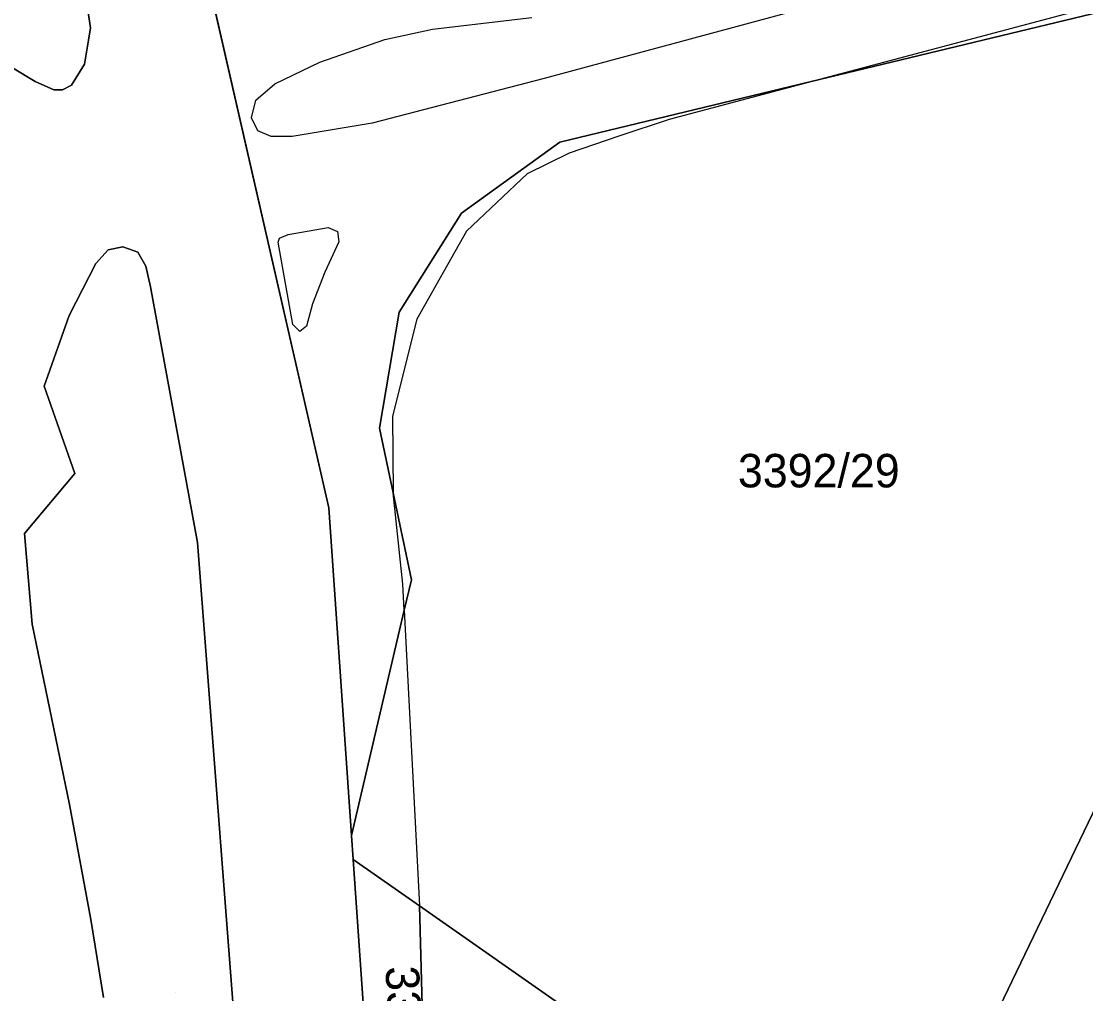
# Model space of a CAD drawing. Extents: x -262715 to -259381, y -1237238 to -1231182.
# Drawn here: x -261605.3 to -261541.7, y -1236531.1 to -1236472.9 of the extents above; entities that cross this region are included whole.
import ezdxf

# ---------------------------------------------------------------- set-up
doc = ezdxf.new("R2010")
doc.units = 0
for name, color, linetype in [('body_kn', 7, 'Continuous'), ('kladpar_druhypozemkov', 7, 'Continuous'), ('kladpar_hranice', 7, 'Continuous'), ('kladpar_parcelnecisla', 7, 'Continuous'), ('kladpar_plochy', 7, 'Continuous'), ('zappar_hrandruhpozemk', 7, 'Continuous')]:
    doc.layers.add(name, color=color, linetype=linetype)

msp = doc.modelspace()

# ---------------------------------------------------------------- linework, layer by layer
at = {"layer": 'body_kn'}
for p, q in [((-261601.16, -1236473.33), (-261601.16, -1236473.33)), ((-261580.72, -1236473.41), (-261580.72, -1236473.41)), ((-261601.29, -1236474.07), (-261601.29, -1236474.07)), ((-261583.57, -1236474.04), (-261583.57, -1236474.04)), ((-261601.53, -1236475.52), (-261601.53, -1236475.52)), ((-261587.45, -1236475.4), (-261587.45, -1236475.4)), ((-261604.48, -1236476.55), (-261604.48, -1236476.55)), ((-261602.31, -1236476.76), (-261602.31, -1236476.76)), ((-261590.14, -1236476.68), (-261590.14, -1236476.68)), ((-261574.05, -1236476.37), (-261574.05, -1236476.37)), ((-261557.6, -1236476.42), (-261557.6, -1236476.42)), ((-261557.6, -1236476.42), (-261557.6, -1236476.42)), ((-261603.35, -1236477.04), (-261603.35, -1236477.04)), ((-261602.85, -1236477.05), (-261602.85, -1236477.05)), ((-261591.29, -1236477.66), (-261591.29, -1236477.66)), ((-261591.55, -1236478.72), (-261591.55, -1236478.72)), ((-261584.33, -1236479.04), (-261584.33, -1236479.04)), ((-261566.58, -1236478.82), (-261566.58, -1236478.82)), ((-261591.16, -1236479.5), (-261591.16, -1236479.5)), ((-261590.36, -1236479.84), (-261590.36, -1236479.84)), ((-261589.12, -1236479.83), (-261589.12, -1236479.83)), ((-261569.59, -1236479.82), (-261569.59, -1236479.82)), ((-261573.11, -1236480.17), (-261573.11, -1236480.17)), ((-261572.55, -1236480.82), (-261572.55, -1236480.82)), ((-261575.06, -1236482.07), (-261575.06, -1236482.07)), ((-261579, -1236484.41), (-261579, -1236484.41)), ((-261589.36, -1236485.68), (-261589.36, -1236485.68)), ((-261586.97, -1236485.28), (-261586.97, -1236485.28)), ((-261586.41, -1236485.51), (-261586.41, -1236485.51)), ((-261586.41, -1236485.51), (-261586.41, -1236485.51)), ((-261578.7, -1236485.49), (-261578.7, -1236485.49)), ((-261589.95, -1236486.15), (-261589.95, -1236486.15)), ((-261589.88, -1236485.9), (-261589.88, -1236485.9)), ((-261586.32, -1236486.13), (-261586.32, -1236486.13)), ((-261600.12, -1236486.6), (-261600.12, -1236486.6)), ((-261599.23, -1236486.42), (-261599.23, -1236486.42)), ((-261598.56, -1236486.67), (-261598.56, -1236486.67)), ((-261598.34, -1236486.75), (-261598.34, -1236486.75)), ((-261600.84, -1236487.42), (-261600.84, -1236487.42)), ((-261597.87, -1236487.59), (-261597.87, -1236487.59)), ((-261587.16, -1236487.93), (-261587.16, -1236487.93)), ((-261597.59, -1236488.81), (-261597.59, -1236488.81)), ((-261587.9, -1236489.83), (-261587.9, -1236489.83)), ((-261602.44, -1236490.53), (-261602.44, -1236490.53)), ((-261582.72, -1236490.33), (-261582.72, -1236490.33)), ((-261581.66, -1236490.75), (-261581.66, -1236490.75)), ((-261589.07, -1236491.06), (-261589.07, -1236491.06)), ((-261588.26, -1236491.16), (-261588.26, -1236491.16)), ((-261588.66, -1236491.48), (-261588.66, -1236491.48)), ((-261603.94, -1236494.75), (-261603.94, -1236494.75)), ((-261583.11, -1236496.55), (-261583.11, -1236496.55)), ((-261583.9, -1236497.26), (-261583.9, -1236497.26)), ((-261602.1, -1236499.98), (-261602.1, -1236499.98)), ((-261583.08, -1236501.13), (-261583.08, -1236501.13)), ((-261586.92, -1236502.02), (-261586.92, -1236502.02)), ((-261605.12, -1236503.55), (-261605.12, -1236503.55)), ((-261594.78, -1236504.1), (-261594.78, -1236504.1)), ((-261594.78, -1236504.1), (-261594.78, -1236504.1)), ((-261582.49, -1236506.59), (-261582.49, -1236506.59)), ((-261581.99, -1236506.33), (-261581.99, -1236506.33)), ((-261582.41, -1236508.13), (-261582.41, -1236508.13)), ((-261582.41, -1236508.13), (-261582.41, -1236508.13)), ((-261604.65, -1236508.97), (-261604.65, -1236508.97)), ((-261602.42, -1236519.75), (-261602.42, -1236519.75)), ((-261585.57, -1236521.6), (-261585.57, -1236521.6)), ((-261585.57, -1236521.6), (-261585.57, -1236521.6)), ((-261585.47, -1236523.04), (-261585.47, -1236523.04)), ((-261581.51, -1236525.81), (-261581.51, -1236525.81)), ((-261601.14, -1236526.62), (-261601.14, -1236526.62))]:
    msp.add_line(p, q, dxfattribs=at)
at = {"layer": 'kladpar_druhypozemkov'}
for p, q in [((-261556.4, -1236498.58), (-261556.4, -1236498.58)), ((-261596.1, -1236531), (-261596.1, -1236531))]:
    msp.add_line(p, q, dxfattribs=at)
at = {"layer": 'kladpar_hranice'}
for points in [[(-261700.65, -1236256.54), (-261695.71, -1236265.87), (-261690.88, -1236274.99), (-261690.78, -1236275.18), (-261685.79, -1236284.68), (-261682.11, -1236291.68), (-261680.96, -1236294.05), (-261678.58, -1236298.94), (-261674.41, -1236307.53), (-261669.93, -1236316.75), (-261669.56, -1236317.51), (-261664.03, -1236328.88), (-261656.52, -1236343.65), (-261643.39, -1236367.05), (-261642.58, -1236368.52), (-261637.27, -1236378.15), (-261632.39, -1236387), (-261631.95, -1236387.8), (-261627.36, -1236396.11), (-261610.66, -1236426.41), (-261595.94, -1236462.59), (-261586.92, -1236502.02), (-261585.57, -1236521.6)], [(-261454.72, -1236285.01), (-261454, -1236308), (-261451.08, -1236309.46), (-261443.67, -1236313.17), (-261442, -1236314), (-261509.97, -1236455.23), (-261530.96, -1236469.99), (-261557.6, -1236476.42), (-261573.11, -1236480.17), (-261579, -1236484.41), (-261582.72, -1236490.33), (-261583.9, -1236497.26), (-261583.08, -1236501.13), (-261581.99, -1236506.33), (-261582.41, -1236508.13), (-261585.57, -1236521.6), (-261586.92, -1236502.02), (-261595.94, -1236462.59), (-261610.66, -1236426.41), (-261627.36, -1236396.11), (-261631.95, -1236387.8), (-261632.39, -1236387)], [(-261509.97, -1236455.23), (-261529.85, -1236496.56), (-261532.13, -1236501.3), (-261539.01, -1236515.59), (-261553.39, -1236545.48), (-261581.51, -1236525.81), (-261585.47, -1236523.04), (-261585.57, -1236521.6), (-261582.41, -1236508.13), (-261581.99, -1236506.33), (-261583.08, -1236501.13), (-261583.9, -1236497.26), (-261582.72, -1236490.33), (-261579, -1236484.41), (-261573.11, -1236480.17), (-261557.6, -1236476.42), (-261530.96, -1236469.99), (-261509.97, -1236455.23)], [(-261601.44, -1236471.46), (-261601.16, -1236473.33), (-261601.29, -1236474.07), (-261601.53, -1236475.52), (-261602.31, -1236476.76), (-261602.85, -1236477.05), (-261603.35, -1236477.04), (-261604.48, -1236476.55), (-261605.84, -1236475.73), (-261608.7, -1236473.83), (-261611.46, -1236471.7)], [(-261611.46, -1236471.7), (-261608.7, -1236473.83), (-261605.84, -1236475.73), (-261604.48, -1236476.55), (-261603.35, -1236477.04), (-261602.85, -1236477.05), (-261602.31, -1236476.76), (-261601.53, -1236475.52), (-261601.29, -1236474.07), (-261601.16, -1236473.33), (-261601.44, -1236471.46)], [(-261600.4, -1236531.28), (-261601.14, -1236526.62), (-261602.42, -1236519.75), (-261604.65, -1236508.97), (-261605.12, -1236503.55), (-261602.1, -1236499.98), (-261603.94, -1236494.75), (-261602.44, -1236490.53), (-261600.84, -1236487.42), (-261600.12, -1236486.6), (-261599.23, -1236486.42), (-261598.56, -1236486.67), (-261598.34, -1236486.75), (-261597.87, -1236487.59), (-261597.59, -1236488.81), (-261594.78, -1236504.1)], [(-261592.04, -1236539.59), (-261594.78, -1236504.1), (-261597.59, -1236488.81), (-261597.87, -1236487.59), (-261598.34, -1236486.75), (-261598.56, -1236486.67), (-261599.23, -1236486.42), (-261600.12, -1236486.6), (-261600.84, -1236487.42), (-261602.44, -1236490.53), (-261603.94, -1236494.75), (-261602.1, -1236499.98), (-261605.12, -1236503.55), (-261604.65, -1236508.97), (-261602.42, -1236519.75), (-261601.14, -1236526.62), (-261600.4, -1236531.28)], [(-261594.78, -1236504.1), (-261592.04, -1236539.59), (-261592.27, -1236571.04), (-261592.56, -1236592.09), (-261594.23, -1236628.63), (-261594.66, -1236648.49)], [(-261581.96, -1236557.12), (-261580.91, -1236548.23), (-261580.99, -1236545.13), (-261581.51, -1236525.81), (-261553.39, -1236545.48), (-261539.01, -1236515.59), (-261475.98, -1236549.48), (-261416.54, -1236607.89), (-261423.28, -1236621.31), (-261439.9, -1236647.54), (-261442.9, -1236652.28), (-261444.29, -1236654.17), (-261448.25, -1236660.53), (-261451.48, -1236665.72), (-261454.71, -1236670.9), (-261456.96, -1236674.52)], [(-261585.57, -1236521.6), (-261585.47, -1236523.04), (-261584.26, -1236540.49), (-261584.71, -1236571.4), (-261584.81, -1236578.42), (-261584.85, -1236581.7), (-261585.02, -1236594.77), (-261585.43, -1236603.65), (-261586.6, -1236629.3), (-261587.21, -1236652.61)], [(-261584.85, -1236581.7), (-261584.81, -1236578.42), (-261584.71, -1236571.4), (-261584.26, -1236540.49), (-261585.47, -1236523.04), (-261581.51, -1236525.81), (-261580.99, -1236545.13), (-261580.91, -1236548.23), (-261581.96, -1236557.12), (-261584.56, -1236579.2), (-261584.85, -1236581.7)]]:
    msp.add_lwpolyline(points, dxfattribs=at)
at = {"layer": 'kladpar_plochy'}
for p, q in [((-261595.94, -1236462.59), (-261586.92, -1236502.02)), ((-261601.16, -1236473.33), (-261601.44, -1236471.46)), ((-261601.29, -1236474.07), (-261601.16, -1236473.33)), ((-261601.53, -1236475.52), (-261601.29, -1236474.07)), ((-261602.31, -1236476.76), (-261601.53, -1236475.52)), ((-261605.84, -1236475.73), (-261604.48, -1236476.55)), ((-261604.48, -1236476.55), (-261603.35, -1236477.04)), ((-261602.85, -1236477.05), (-261602.31, -1236476.76)), ((-261603.35, -1236477.04), (-261602.85, -1236477.05)), ((-261600.12, -1236486.6), (-261600.84, -1236487.42)), ((-261599.23, -1236486.42), (-261600.12, -1236486.6)), ((-261598.56, -1236486.67), (-261599.23, -1236486.42)), ((-261598.34, -1236486.75), (-261598.56, -1236486.67)), ((-261597.87, -1236487.59), (-261598.34, -1236486.75)), ((-261600.84, -1236487.42), (-261602.44, -1236490.53)), ((-261597.59, -1236488.81), (-261597.87, -1236487.59)), ((-261594.78, -1236504.1), (-261597.59, -1236488.81)), ((-261602.44, -1236490.53), (-261603.94, -1236494.75)), ((-261603.94, -1236494.75), (-261602.1, -1236499.98)), ((-261602.1, -1236499.98), (-261605.12, -1236503.55)), ((-261586.92, -1236502.02), (-261585.57, -1236521.6)), ((-261605.12, -1236503.55), (-261604.65, -1236508.97)), ((-261592.04, -1236539.59), (-261594.78, -1236504.1)), ((-261604.65, -1236508.97), (-261602.42, -1236519.75)), ((-261602.42, -1236519.75), (-261601.14, -1236526.62)), ((-261585.57, -1236521.6), (-261585.47, -1236523.04)), ((-261585.47, -1236523.04), (-261584.26, -1236540.49)), ((-261601.14, -1236526.62), (-261600.4, -1236531.28))]:
    msp.add_line(p, q, dxfattribs=at)
for points in [[(-261442, -1236314), (-261509.97, -1236455.23), (-261530.96, -1236469.99), (-261557.6, -1236476.42), (-261573.11, -1236480.17), (-261579, -1236484.41), (-261582.72, -1236490.33), (-261583.9, -1236497.26), (-261583.08, -1236501.13), (-261581.99, -1236506.33), (-261582.41, -1236508.13), (-261585.57, -1236521.6), (-261586.92, -1236502.02), (-261595.94, -1236462.59), (-261610.66, -1236426.41), (-261627.36, -1236396.11), (-261631.95, -1236387.8), (-261632.39, -1236387), (-261631.3, -1236384.78), (-261619.11, -1236359.96), (-261618.79, -1236359.31), (-261617.59, -1236356.86)], [(-261601.44, -1236471.46), (-261601.16, -1236473.33), (-261601.29, -1236474.07), (-261601.53, -1236475.52), (-261602.31, -1236476.76), (-261602.85, -1236477.05), (-261603.35, -1236477.04), (-261604.48, -1236476.55), (-261605.84, -1236475.73), (-261608.7, -1236473.83), (-261611.46, -1236471.7)], [(-261600.4, -1236531.28), (-261601.14, -1236526.62), (-261602.42, -1236519.75), (-261604.65, -1236508.97), (-261605.12, -1236503.55), (-261602.1, -1236499.98), (-261603.94, -1236494.75), (-261602.44, -1236490.53), (-261600.84, -1236487.42), (-261600.12, -1236486.6), (-261599.23, -1236486.42), (-261598.56, -1236486.67), (-261598.34, -1236486.75), (-261597.87, -1236487.59), (-261597.59, -1236488.81), (-261594.78, -1236504.1), (-261592.04, -1236539.59)], [(-261587.21, -1236652.61), (-261586.6, -1236629.3), (-261585.43, -1236603.65), (-261578.29, -1236588.73), (-261557.38, -1236545.52), (-261565.19, -1236539.95), (-261571.46, -1236535.85), (-261581.1, -1236555.38), (-261581.96, -1236557.12), (-261580.91, -1236548.23), (-261580.99, -1236545.13), (-261581.51, -1236525.81), (-261553.39, -1236545.48), (-261539.01, -1236515.59), (-261475.98, -1236549.48), (-261416.54, -1236607.89), (-261423.28, -1236621.31), (-261439.9, -1236647.54)]]:
    msp.add_lwpolyline(points, dxfattribs=at)
for points in [[(-261509.97, -1236455.23), (-261529.85, -1236496.56), (-261532.13, -1236501.3), (-261539.01, -1236515.59), (-261553.39, -1236545.48), (-261581.51, -1236525.81), (-261585.47, -1236523.04), (-261585.57, -1236521.6), (-261582.41, -1236508.13), (-261581.99, -1236506.33), (-261583.08, -1236501.13), (-261583.9, -1236497.26), (-261582.72, -1236490.33), (-261579, -1236484.41), (-261573.11, -1236480.17), (-261557.6, -1236476.42), (-261530.96, -1236469.99)], [(-261584.85, -1236581.7), (-261584.81, -1236578.42), (-261584.71, -1236571.4), (-261584.26, -1236540.49), (-261585.47, -1236523.04), (-261581.51, -1236525.81), (-261580.99, -1236545.13), (-261580.91, -1236548.23), (-261581.96, -1236557.12), (-261584.56, -1236579.2)]]:
    msp.add_lwpolyline(points, close=True, dxfattribs=at)
at = {"layer": 'zappar_hrandruhpozemk'}
for p, q in [((-261578.7, -1236485.49), (-261581.66, -1236490.75)), ((-261578.7, -1236485.49), (-261581.66, -1236490.75)), ((-261587.16, -1236487.93), (-261587.9, -1236489.83)), ((-261582.41, -1236508.13), (-261581.51, -1236525.81))]:
    msp.add_line(p, q, dxfattribs=at)
for points in [[(-261549.52, -1236469.36), (-261549.73, -1236469.79), (-261574.05, -1236476.37), (-261584.33, -1236479.04), (-261589.12, -1236479.83), (-261590.36, -1236479.84), (-261591.16, -1236479.5), (-261591.55, -1236478.72), (-261591.29, -1236477.66), (-261590.14, -1236476.68), (-261587.45, -1236475.4), (-261583.57, -1236474.04), (-261580.72, -1236473.41), (-261574.78, -1236472.73)], [(-261533.7, -1236469.77), (-261537.57, -1236471.08), (-261557.6, -1236476.42)], [(-261557.6, -1236476.42), (-261566.58, -1236478.82), (-261569.59, -1236479.82), (-261572.55, -1236480.82), (-261575.06, -1236482.07), (-261578.7, -1236485.49)], [(-261557.6, -1236476.42), (-261566.58, -1236478.82), (-261569.59, -1236479.82), (-261572.55, -1236480.82), (-261575.06, -1236482.07), (-261578.7, -1236485.49)], [(-261587.9, -1236489.83), (-261588.26, -1236491.16), (-261588.66, -1236491.48), (-261589.07, -1236491.06), (-261589.95, -1236486.15), (-261589.88, -1236485.9), (-261589.36, -1236485.68), (-261586.97, -1236485.28), (-261586.41, -1236485.51)], [(-261586.41, -1236485.51), (-261586.32, -1236486.13), (-261587.16, -1236487.93)], [(-261581.66, -1236490.75), (-261583.11, -1236496.55), (-261583.08, -1236501.13)], [(-261581.66, -1236490.75), (-261583.11, -1236496.55), (-261583.08, -1236501.13)], [(-261582.41, -1236508.13), (-261582.49, -1236506.59), (-261583.08, -1236501.13)]]:
    msp.add_lwpolyline(points, dxfattribs=at)

# ---------------------------------------------------------------- texts
at = {"layer": 'kladpar_parcelnecisla'}
msp.add_text('3392/29', height=2, dxfattribs=at).set_placement((-261562.469, -1236500.8))
msp.add_text('3392/56', height=2, rotation=273, dxfattribs=at).set_placement((-261583.543, -1236529.443))

doc.saveas('drawing.dxf')
